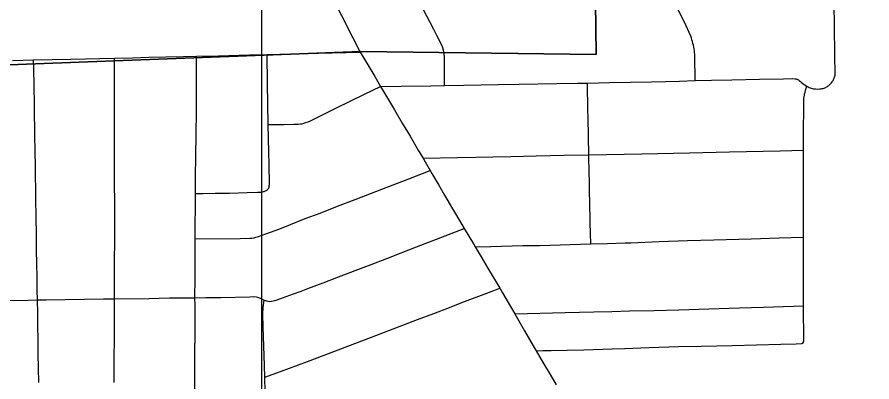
# Model space of a CAD drawing. Extents: x -59 to 82, y -3 to 49.
# Drawn here: x -10.404 to -9.742, y 32.855 to 33.137 of the extents above; entities that cross this region are included whole.
import ezdxf

# ---------------------------------------------------------------- set-up
doc = ezdxf.new("R2010")
doc.units = 0
for name, color, linetype in [('GM_X_City_Street', 7, 'Continuous'), ('GM_X_Corporation', 7, 'Continuous'), ('GM_X_County_Road', 7, 'Continuous'), ('SH_Data', 7, 'Continuous')]:
    doc.layers.add(name, color=color, linetype=linetype)

msp = doc.modelspace()

# ---------------------------------------------------------------- linework, layer by layer
at = {"layer": 'GM_X_City_Street'}
for points in [[(-10.07378, 33.11141), (-10.07435, 33.11312), (-10.0752, 33.11518), (-10.07891, 33.12259), (-10.08132, 33.12723), (-10.0896, 33.1432), (-10.0947, 33.15286), (-10.09774, 33.15815), (-10.10078, 33.16299), (-10.10709, 33.17545), (-10.11589, 33.19376), (-10.12641, 33.21411), (-10.13824, 33.23718), (-10.14021, 33.24171), (-10.14164, 33.24549), (-10.14293, 33.24935), (-10.14459, 33.25434), (-10.14633, 33.2591), (-10.15077, 33.26858), (-10.15517, 33.27875)], [(-9.87927, 33.08782), (-9.8794, 33.10662), (-9.87949, 33.10807), (-9.8796, 33.10951), (-9.87977, 33.11096), (-9.87998, 33.11239), (-9.88022, 33.11382), (-9.88051, 33.11524), (-9.88084, 33.11665), (-9.88121, 33.11806), (-9.88162, 33.11944), (-9.88207, 33.12082), (-9.88254, 33.12214), (-9.88741, 33.1329), (-9.89385, 33.14569), (-9.90077, 33.15791), (-9.90135, 33.15869), (-9.90203, 33.15943), (-9.90281, 33.16007), (-9.90364, 33.16062), (-9.9041, 33.16086), (-9.90477, 33.16112), (-9.90552, 33.16138)], [(-9.79591, 32.88498), (-9.79539, 32.88576), (-9.79528, 32.88609), (-9.7952, 32.88647), (-9.79523, 32.91385), (-9.7953, 32.92375), (-9.79533, 32.96683), (-9.79545, 33.02776), (-9.79545, 33.03403), (-9.79531, 33.04265), (-9.79514, 33.07304), (-9.79502, 33.07422), (-9.79487, 33.0754), (-9.79467, 33.07658), (-9.79444, 33.07775), (-9.79417, 33.0789), (-9.79387, 33.08005), (-9.79352, 33.08119), (-9.79272, 33.08343), (-9.79179, 33.08294), (-9.79106, 33.08262), (-9.79027, 33.08231), (-9.78946, 33.08204), (-9.78863, 33.08181), (-9.78772, 33.08161), (-9.78696, 33.08148), (-9.78611, 33.08138), (-9.78448, 33.08125), (-9.7827, 33.08138), (-9.78186, 33.08149), (-9.78102, 33.08164), (-9.78018, 33.08184), (-9.77936, 33.08207), (-9.7787, 33.08234), (-9.77805, 33.08264), (-9.77742, 33.08298), (-9.7768, 33.08335), (-9.77621, 33.08375), (-9.77564, 33.08418), (-9.7751, 33.08464), (-9.77458, 33.08514), (-9.77408, 33.08566), (-9.77362, 33.0862), (-9.77319, 33.08678), (-9.77279, 33.08737), (-9.77242, 33.08798), (-9.77208, 33.08861), (-9.77178, 33.08926), (-9.77152, 33.08993), (-9.77129, 33.09061), (-9.77109, 33.0913), (-9.77094, 33.092), (-9.77082, 33.0927), (-9.77075, 33.09347), (-9.771, 33.10691), (-9.77142, 33.13069), (-9.77162, 33.14673)], [(-10.40745, 33.10345), (-10.39099, 33.10397), (-10.36216, 33.10452), (-10.32846, 33.10515), (-10.31462, 33.10558), (-10.30186, 33.10593), (-10.28863, 33.10624), (-10.27514, 33.10659), (-10.26492, 33.10674), (-10.24803, 33.10712), (-10.22395, 33.10768), (-10.21043, 33.10794), (-10.17083, 33.10903), (-10.13844, 33.10993)], [(-10.07299, 33.08397), (-10.07314, 33.10654), (-10.07327, 33.10828), (-10.0735, 33.1101), (-10.07378, 33.11141)], [(-10.38709, 32.85455), (-10.38724, 32.86579), (-10.38739, 32.87644), (-10.38759, 32.8876), (-10.38774, 32.89822), (-10.38786, 32.90806), (-10.38802, 32.91834), (-10.38815, 32.92598), (-10.38838, 32.936), (-10.38857, 32.94622), (-10.38875, 32.95675), (-10.38887, 32.96635), (-10.38897, 32.98452), (-10.38918, 32.9943), (-10.38936, 33.00526), (-10.38952, 33.01303), (-10.38961, 33.02138), (-10.38998, 33.04537), (-10.39005, 33.05108), (-10.39028, 33.06134), (-10.39042, 33.06973), (-10.39089, 33.09735), (-10.39099, 33.10397)], [(-10.32858, 32.85453), (-10.32842, 32.90704), (-10.32846, 32.91923), (-10.32827, 32.99335), (-10.32839, 33.00855), (-10.3285, 33.07302), (-10.32846, 33.10515)], [(-10.26626, 32.84887), (-10.26617, 32.87896), (-10.26605, 32.89065), (-10.26614, 32.91393), (-10.26618, 32.92004), (-10.26611, 32.93483), (-10.26602, 32.94534), (-10.26592, 32.96562), (-10.26583, 33.00054), (-10.26575, 33.01692), (-10.26557, 33.02605), (-10.26525, 33.04955), (-10.2651, 33.0609), (-10.26496, 33.0868), (-10.2649, 33.09909), (-10.26492, 33.10674)], [(-10.21788, 33.0015), (-10.21495, 33.00169), (-10.21381, 33.0019), (-10.21325, 33.00203), (-10.21271, 33.00219), (-10.21217, 33.0024), (-10.21165, 33.00264), (-10.21115, 33.00292), (-10.21033, 33.00342), (-10.21003, 33.00364), (-10.20974, 33.0039), (-10.2095, 33.00419), (-10.20927, 33.0045), (-10.20908, 33.00483), (-10.20894, 33.00518), (-10.20883, 33.00554), (-10.20876, 33.00592), (-10.20864, 33.00664), (-10.20855, 33.00748), (-10.20869, 33.02338), (-10.20892, 33.03249), (-10.20946, 33.05382), (-10.21015, 33.08571), (-10.21043, 33.10794)], [(-10.20946, 33.05382), (-10.19737, 33.05401), (-10.1898, 33.05411), (-10.18621, 33.0542), (-10.18447, 33.05433), (-10.18311, 33.05456), (-10.18199, 33.05489), (-10.18033, 33.05538), (-10.17847, 33.05607), (-10.17687, 33.05674), (-10.168, 33.06108), (-10.15715, 33.06647), (-10.13491, 33.07726), (-10.1226, 33.08323), (-10.10673, 33.08348), (-10.08362, 33.08384), (-10.07299, 33.08397), (-10.05805, 33.08429), (-10.0313, 33.08482), (-10.01525, 33.08509), (-9.98618, 33.08563), (-9.97032, 33.08586), (-9.96247, 33.08597), (-9.94544, 33.08631), (-9.91301, 33.08695), (-9.89137, 33.08746), (-9.87927, 33.08782), (-9.86639, 33.08806), (-9.8507, 33.08832), (-9.82938, 33.08884), (-9.81072, 33.08924), (-9.80346, 33.0894), (-9.80181, 33.08932), (-9.80127, 33.08922), (-9.80073, 33.08907), (-9.80021, 33.08889), (-9.7997, 33.08868), (-9.79919, 33.08837), (-9.79859, 33.08796), (-9.79778, 33.08726), (-9.79679, 33.08642), (-9.79579, 33.0856), (-9.79475, 33.08482), (-9.79272, 33.08343)], [(-9.95999, 32.96165), (-9.96045, 32.97792), (-9.96072, 32.99517), (-9.9608, 33.00036), (-9.96087, 33.00555), (-9.96093, 33.01074), (-9.96107, 33.01564), (-9.96142, 33.03059), (-9.96202, 33.05909), (-9.96209, 33.06485), (-9.96247, 33.08597)], [(-10.08973, 33.02785), (-10.063, 33.02845), (-10.04895, 33.02869), (-10.03572, 33.02893), (-10.0219, 33.02916), (-10.00212, 33.02961), (-9.98072, 33.0301), (-9.96142, 33.03059), (-9.92035, 33.03127), (-9.88359, 33.03206), (-9.85262, 33.03274), (-9.8134, 33.03361), (-9.79545, 33.03403)], [(-10.26592, 32.96562), (-10.23109, 32.96589), (-10.22379, 32.96607), (-10.22216, 32.96616), (-10.22072, 32.96634), (-10.21908, 32.96676), (-10.21705, 32.96738), (-10.21407, 32.96842), (-10.21142, 32.96929), (-10.20063, 32.97336), (-10.18093, 32.98114), (-10.16937, 32.98548), (-10.15585, 32.99079), (-10.1421, 32.99604), (-10.12169, 33.00382), (-10.10068, 33.0119), (-10.08425, 33.01843)], [(-10.26583, 33.00054), (-10.26021, 33.0006), (-10.25059, 33.00073), (-10.24481, 33.00083), (-10.23943, 33.00095), (-10.23248, 33.00111), (-10.22572, 33.00127), (-10.21788, 33.0015)], [(-10.40976, 32.91793), (-10.3953, 32.91815), (-10.38802, 32.91834), (-10.38135, 32.91846), (-10.33696, 32.91904), (-10.32846, 32.91923), (-10.30184, 32.91954), (-10.28599, 32.91983), (-10.26618, 32.92004), (-10.25789, 32.92014), (-10.24613, 32.92028), (-10.22372, 32.92081), (-10.2212, 32.9209), (-10.21893, 32.92073), (-10.21692, 32.92023), (-10.21524, 32.9193), (-10.21272, 32.91804), (-10.20986, 32.91728), (-10.20835, 32.91712), (-10.20683, 32.9173), (-10.20323, 32.91821), (-10.19554, 32.92091), (-10.18985, 32.9229), (-10.18405, 32.925), (-10.17876, 32.92711), (-10.16695, 32.93162), (-10.1564, 32.93564), (-10.14232, 32.94098), (-10.12983, 32.94582), (-10.11782, 32.95043), (-10.10662, 32.95472), (-10.09488, 32.95926), (-10.08256, 32.96409), (-10.05799, 32.97357)], [(-10.04926, 32.95936), (-10.03736, 32.95967), (-10.01254, 32.96026), (-9.99965, 32.96051), (-9.95999, 32.96165), (-9.94708, 32.96195), (-9.93328, 32.96236), (-9.92895, 32.9625), (-9.90711, 32.96354), (-9.885, 32.96421), (-9.8647, 32.96472), (-9.83588, 32.96553), (-9.81409, 32.96621), (-9.79533, 32.96683)], [(-10.21215, 32.85854), (-10.20009, 32.863), (-10.17905, 32.87079), (-10.12948, 32.88955), (-10.09391, 32.9032), (-10.08146, 32.90794), (-10.0693, 32.91252), (-10.05966, 32.91622), (-10.03841, 32.92434), (-10.03041, 32.92746)], [(-10.21191, 32.84715), (-10.21215, 32.85854), (-10.21239, 32.86764), (-10.21332, 32.89757), (-10.21365, 32.90731), (-10.21348, 32.91233), (-10.21272, 32.91804)], [(-10.01878, 32.90768), (-9.97961, 32.90856), (-9.95754, 32.90898), (-9.94357, 32.90932), (-9.92998, 32.90975), (-9.91107, 32.91024), (-9.89171, 32.91074), (-9.86845, 32.91146), (-9.84495, 32.91215), (-9.82628, 32.91276), (-9.79523, 32.91385)], [(-10.00216, 32.87887), (-9.99696, 32.87909), (-9.99051, 32.87933), (-9.97809, 32.87957), (-9.96517, 32.87985), (-9.94338, 32.8805), (-9.93395, 32.88072), (-9.9147, 32.88144), (-9.89206, 32.8822), (-9.87461, 32.88259), (-9.8504, 32.88316), (-9.81289, 32.88405), (-9.80094, 32.88437), (-9.79667, 32.88459), (-9.79591, 32.88498)]]:
    msp.add_lwpolyline(points, dxfattribs=at)
at = {"layer": 'GM_X_Corporation'}
for points in [[(-11.06363, 33.58128), (-10.8923, 33.58537), (-10.89553, 33.32934), (-10.89316, 33.08278), (-10.77266, 33.08823), (-10.60325, 33.0942), (-10.45125, 33.09846), (-10.13784, 33.11031), (-9.95572, 33.10815), (-9.96222, 33.613), (-9.31581, 33.62619), (-9.00838, 33.63414), (-8.70912, 33.63469), (-8.70031, 33.63499), (-8.36612, 33.64648), (-8.35786, 33.18085), (-8.27858, 33.17959), (-8.27858, 35.34818), (-15.07858, 35.34818)], [(-9.96222, 33.613), (-9.95572, 33.10815), (-10.13784, 33.11031), (-10.45125, 33.09846), (-10.60325, 33.0942), (-10.77266, 33.08823), (-10.89316, 33.08278), (-10.89553, 33.32934)]]:
    msp.add_lwpolyline(points, dxfattribs=at)
at = {"layer": 'GM_X_County_Road'}
msp.add_line((-10.14397, 33.12086), (-10.13844, 33.10993), dxfattribs=at)
for points in [[(-10.20099, 33.23447), (-10.19627, 33.22507), (-10.18635, 33.20532), (-10.17832, 33.18933), (-10.1697, 33.17216), (-10.16567, 33.16397), (-10.16205, 33.15659), (-10.15271, 33.13814), (-10.14397, 33.12086)], [(-10.13844, 33.10993), (-10.13327, 33.10144), (-10.12703, 33.09094), (-10.1226, 33.08323), (-10.11727, 33.07426), (-10.11191, 33.06523), (-10.10575, 33.05487), (-10.09979, 33.04481), (-10.09322, 33.03359), (-10.08973, 33.02785), (-10.08804, 33.02493), (-10.08425, 33.01843), (-10.08282, 33.01593), (-10.07753, 33.00694), (-10.07318, 32.99936), (-10.06686, 32.98878), (-10.06162, 32.97979), (-10.05799, 32.97357), (-10.05062, 32.96168), (-10.04926, 32.95936), (-10.04474, 32.9517), (-10.03923, 32.94232), (-10.03041, 32.92746), (-10.02824, 32.9238), (-10.02216, 32.91322), (-10.01878, 32.90768), (-10.01109, 32.89433), (-10.00439, 32.88273), (-10.00216, 32.87887), (-9.9965, 32.86917), (-9.99129, 32.86061), (-9.98668, 32.85259)]]:
    msp.add_lwpolyline(points, dxfattribs=at)
at = {"layer": 'SH_Data'}
msp.add_lwpolyline([(-13.61453, 29.9234), (-10.21453, 29.9234), (-10.21453, 33.3234), (-13.61453, 33.3234)], close=True, dxfattribs=at)

doc.saveas('drawing.dxf')
